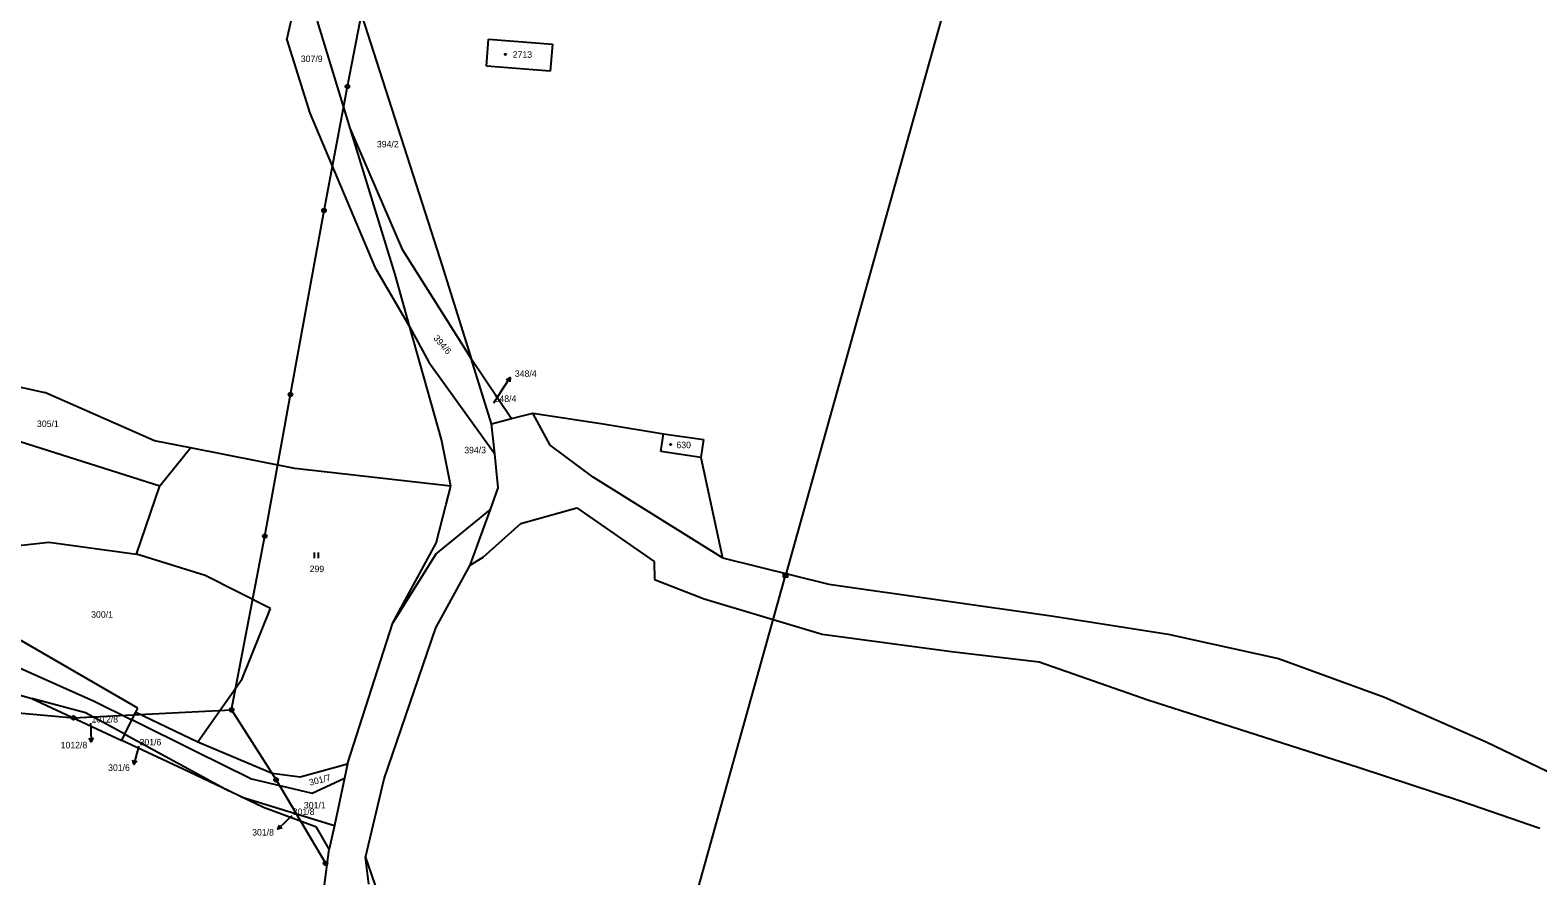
# Model space of a CAD drawing. Extents: x -735249 to -729401, y -1124843 to -1121828.
# Drawn here: x -731391.5 to -730997.4, y -1122961.1 to -1122740.1 of the extents above; entities that cross this region are included whole.
import ezdxf

# ---------------------------------------------------------------- set-up
doc = ezdxf.new("R2010")
doc.units = 0
for name, color, linetype in [('Vrstva 1', 7, 'Continuous'), ('Vrstva 12', 7, 'Continuous'), ('Vrstva 16', 7, 'Continuous'), ('Vrstva 18', 7, 'Continuous'), ('Vrstva 19', 7, 'Continuous'), ('Vrstva 25', 7, 'Continuous'), ('Vrstva 4', 7, 'Continuous')]:
    doc.layers.add(name, color=color, linetype=linetype)

msp = doc.modelspace()

# ---------------------------------------------------------------- linework, layer by layer
at = {"layer": 'Vrstva 1'}
for points in [[(-731324.36, -1122742.63), (-731317.93, -1122714.43)], [(-731307.79, -1122765.71), (-731316.35, -1122737.79)], [(-731304.85, -1122736.11), (-731284.25, -1122800.05)], [(-731324.36, -1122742.63), (-731318.32, -1122761.82)], [(-731272.16, -1122749.57), (-731271.66, -1122742.48)], [(-731271.66, -1122742.48), (-731254.95, -1122743.81)], [(-731254.95, -1122743.81), (-731255.54, -1122750.84)], [(-731255.54, -1122750.84), (-731272.16, -1122749.57)], [(-731318.32, -1122761.82), (-731301.39, -1122802.05)], [(-731296.05, -1122804), (-731307.79, -1122765.71)], [(-731294.03, -1122797.64), (-731307.79, -1122765.71)], [(-731276.17, -1122825.91), (-731294.03, -1122797.64)], [(-731301.39, -1122802.05), (-731292.2, -1122817.75)], [(-731284.25, -1122800.05), (-731276.17, -1122825.91)], [(-731292.2, -1122817.75), (-731296.05, -1122804)], [(-731283.98, -1122847.09), (-731292.2, -1122817.75)], [(-731292.2, -1122817.75), (-731287.22, -1122826.86)], [(-731270.84, -1122842.96), (-731276.17, -1122825.91)], [(-731276.17, -1122825.91), (-731265.69, -1122841.64)], [(-731412.46, -1122829.35), (-731387.66, -1122834.8)], [(-731287.22, -1122826.86), (-731270.03, -1122850.8)], [(-731358.99, -1122847.46), (-731387.66, -1122834.8)], [(-731414.18, -1122841.29), (-731357.55, -1122859.2)], [(-731270.84, -1122842.96), (-731265.69, -1122841.64)], [(-731265.69, -1122841.64), (-731260.04, -1122840.19)], [(-731255.55, -1122848.53), (-731260.04, -1122840.19)], [(-731260.04, -1122840.19), (-731241.66, -1122843.03)], [(-731270.03, -1122850.8), (-731270.84, -1122842.96)], [(-731241.66, -1122843.03), (-731225.94, -1122845.58)], [(-731225.94, -1122845.58), (-731215.49, -1122847.11)], [(-731349.54, -1122849.31), (-731358.99, -1122847.46)], [(-731357.55, -1122859.2), (-731349.54, -1122849.31)], [(-731322.26, -1122854.64), (-731349.54, -1122849.31)], [(-731281.51, -1122859.31), (-731283.98, -1122847.09)], [(-731244.27, -1122856.95), (-731255.55, -1122848.53)], [(-731215.49, -1122847.11), (-731216.17, -1122851.76)], [(-731269.1, -1122859.73), (-731270.03, -1122850.8)], [(-731216.17, -1122851.76), (-731210.52, -1122878)], [(-731281.51, -1122859.31), (-731322.26, -1122854.64)], [(-731210.52, -1122878), (-731244.27, -1122856.95)], [(-731363.67, -1122877.05), (-731357.55, -1122859.2)], [(-731282.72, -1122864.02), (-731281.51, -1122859.31)], [(-731271.16, -1122865.38), (-731269.1, -1122859.73)], [(-731285.42, -1122877.06), (-731271.16, -1122865.38)], [(-731285.31, -1122874.14), (-731282.72, -1122864.02)], [(-731276.46, -1122879.96), (-731271.16, -1122865.38)], [(-731263.19, -1122869.08), (-731248.53, -1122864.94)], [(-731248.53, -1122864.94), (-731228.32, -1122878.93)], [(-731273.06, -1122877.86), (-731263.19, -1122869.08)], [(-731412.75, -1122876.83), (-731386.53, -1122873.89)], [(-731386.53, -1122873.89), (-731363.67, -1122877.05)], [(-731345.74, -1122882.6), (-731363.67, -1122877.05)], [(-731296.62, -1122894.97), (-731285.31, -1122874.14)], [(-731285.42, -1122877.06), (-731296.62, -1122894.97)], [(-731276.46, -1122879.96), (-731273.06, -1122877.86)], [(-731285.45, -1122896.31), (-731276.46, -1122879.96)], [(-731228.32, -1122878.93), (-731228.31, -1122883.68)], [(-731210.52, -1122878), (-731182.72, -1122884.88)], [(-731328.68, -1122891.27), (-731345.74, -1122882.6)], [(-731228.31, -1122883.68), (-731215.33, -1122888.76)], [(-731182.72, -1122884.88), (-731123.98, -1122893.27)], [(-731215.33, -1122888.76), (-731184.43, -1122897.97)], [(-731363.35, -1122917.31), (-731408.08, -1122891.39)], [(-731336.05, -1122909.59), (-731328.68, -1122891.27)], [(-731123.98, -1122893.27), (-731094.01, -1122897.94)], [(-731308.49, -1122931.81), (-731296.62, -1122894.97)], [(-731298.93, -1122935.78), (-731285.45, -1122896.31)], [(-731184.43, -1122897.97), (-731150.64, -1122902.46)], [(-731094.01, -1122897.94), (-731065.16, -1122904.34)], [(-731150.64, -1122902.46), (-731127.74, -1122905.17)], [(-731127.74, -1122905.17), (-731099.3, -1122915.12)], [(-731065.16, -1122904.34), (-731037.45, -1122914.41)], [(-731414.68, -1122907.94), (-731390.99, -1122914.74)], [(-731394.26, -1122906.75), (-731374.7, -1122915.46)], [(-731347.63, -1122926.08), (-731336.05, -1122909.59)], [(-731390.99, -1122914.74), (-731367.49, -1122925.71)], [(-731377, -1122918.53), (-731390.99, -1122914.74)], [(-731374.7, -1122915.46), (-731364.86, -1122920.35)], [(-731363.85, -1122918.32), (-731363.35, -1122917.31)], [(-731099.3, -1122915.12), (-731073.21, -1122923.43)], [(-731037.45, -1122914.41), (-731010.93, -1122926.08)], [(-731366.67, -1122924.04), (-731377, -1122918.53)], [(-731366.67, -1122924.04), (-731364.86, -1122920.35)], [(-731364.86, -1122920.35), (-731363.85, -1122918.32)], [(-731348.26, -1122928.57), (-731364.86, -1122920.35)], [(-731363.85, -1122918.32), (-731347.63, -1122926.08)], [(-731367.49, -1122925.71), (-731366.67, -1122924.04)], [(-731366.67, -1122924.04), (-731339.53, -1122938.92)], [(-731073.21, -1122923.43), (-731044.12, -1122932.79)], [(-731351.42, -1122933.22), (-731367.49, -1122925.71)], [(-731333.93, -1122935.66), (-731348.26, -1122928.57)], [(-731347.63, -1122926.08), (-731328.16, -1122934.31)], [(-731010.93, -1122926.08), (-730942.64, -1122958.95)], [(-731320.89, -1122935.24), (-731308.49, -1122931.81)], [(-731308.49, -1122931.81), (-731309.29, -1122935.54)], [(-731044.12, -1122932.79), (-731017.65, -1122941.48)], [(-731339.53, -1122938.92), (-731351.42, -1122933.22)], [(-731333.93, -1122935.66), (-731317.76, -1122939.51)], [(-731328.16, -1122934.31), (-731320.89, -1122935.24)], [(-731317.76, -1122939.51), (-731309.29, -1122935.54)], [(-731309.29, -1122935.54), (-731311.94, -1122947.91)], [(-731303.79, -1122956.27), (-731298.93, -1122935.78)], [(-731336.29, -1122940.48), (-731339.53, -1122938.92)], [(-731336.29, -1122940.48), (-731311.94, -1122947.91)], [(-731330.46, -1122943.28), (-731336.29, -1122940.48)], [(-731316.62, -1122948.36), (-731330.46, -1122943.28)], [(-731017.65, -1122941.48), (-730996.89, -1122948.64)], [(-731313.28, -1122954.17), (-731316.62, -1122948.36)], [(-731311.94, -1122947.91), (-731313.28, -1122954.17)], [(-731316.89, -1122981.45), (-731313.28, -1122954.17)], [(-731303.79, -1122956.27), (-731297.98, -1122973.19)], [(-731302.91, -1122963.25), (-731303.79, -1122956.27)]]:
    msp.add_lwpolyline(points, dxfattribs=at)
at = {"layer": 'Vrstva 12'}
for points in [[(-731150.7, -1122727.97), (-731194.02, -1122882.6)], [(-731308.53, -1122754.85), (-731303.51, -1122729.13)], [(-731314.65, -1122787.27), (-731308.53, -1122754.85)], [(-731323.4, -1122835.32), (-731314.65, -1122787.27)], [(-731330.11, -1122872.33), (-731323.4, -1122835.32)], [(-731338.79, -1122917.76), (-731330.11, -1122872.33)], [(-731275.69, -1123175.03), (-731194.02, -1122882.6)], [(-731422.55, -1122915.99), (-731380.16, -1122919.82)], [(-731380.16, -1122919.82), (-731338.79, -1122917.76)], [(-731338.79, -1122917.76), (-731327.19, -1122936)], [(-731327.19, -1122936), (-731314.25, -1122957.82)]]:
    msp.add_lwpolyline(points, dxfattribs=at)
at = {"layer": 'Vrstva 16'}
for points in [[(-731270.27, -1122837.48), (-731267.61, -1122833.43)], [(-731375.64, -1122921.24), (-731375.58, -1122923.09)], [(-731363.06, -1122927.22), (-731363.57, -1122929.08)], [(-731323.02, -1122945.41), (-731324.51, -1122946.81)]]:
    msp.add_lwpolyline(points, dxfattribs=at)
at = {"layer": 'Vrstva 25'}
for points in [[(-731267.61, -1122833.43), (-731265.959, -1122830.926)], [(-731266.927, -1122831.486), (-731265.959, -1122830.926), (-731266.092, -1122832.036)], [(-731317.117, -1122878.125), (-731317.117, -1122876.625)], [(-731316.083, -1122878.125), (-731316.083, -1122876.625)], [(-731194.52, -1122882.1), (-731193.52, -1122882.1), (-731193.52, -1122883.1), (-731194.52, -1122883.1), (-731194.52, -1122882.1)], [(-731194.32, -1122882.3), (-731193.72, -1122882.3), (-731193.72, -1122882.9), (-731194.32, -1122882.9), (-731194.32, -1122882.3)], [(-731194.12, -1122882.5), (-731193.92, -1122882.5), (-731193.92, -1122882.7), (-731194.12, -1122882.7), (-731194.12, -1122882.5)], [(-731375.021, -1122925.074), (-731375.492, -1122926.088), (-731376.02, -1122925.103)], [(-731375.58, -1122923.09), (-731375.492, -1122926.088)], [(-731363.57, -1122929.08), (-731364.356, -1122931.975)], [(-731363.611, -1122931.141), (-731364.356, -1122931.975), (-731364.576, -1122930.878)], [(-731324.51, -1122946.81), (-731326.693, -1122948.867)], [(-731325.622, -1122948.545), (-731326.693, -1122948.867), (-731326.308, -1122947.817)]]:
    msp.add_lwpolyline(points, dxfattribs=at)
for centre, radius in [((-731267.25, -1122746.46), 0.175), ((-731308.53, -1122754.85), 0.5), ((-731308.53, -1122754.85), 0.3), ((-731308.53, -1122754.85), 0.15), ((-731314.65, -1122787.27), 0.5), ((-731314.65, -1122787.27), 0.3), ((-731314.65, -1122787.27), 0.15), ((-731323.4, -1122835.32), 0.5), ((-731323.4, -1122835.32), 0.3), ((-731323.4, -1122835.32), 0.15), ((-731224.05, -1122848.39), 0.175), ((-731330.11, -1122872.33), 0.5), ((-731330.11, -1122872.33), 0.3), ((-731330.11, -1122872.33), 0.15), ((-731338.79, -1122917.76), 0.5), ((-731380.16, -1122919.82), 0.5), ((-731380.16, -1122919.82), 0.3), ((-731380.16, -1122919.82), 0.15), ((-731338.79, -1122917.76), 0.3), ((-731338.79, -1122917.76), 0.15), ((-731327.19, -1122936), 0.5), ((-731327.19, -1122936), 0.3), ((-731327.19, -1122936), 0.15), ((-731314.25, -1122957.82), 0.5), ((-731314.25, -1122957.82), 0.3), ((-731314.25, -1122957.82), 0.15)]:
    msp.add_circle(centre, radius, dxfattribs=at)
at = {"layer": 'Vrstva 4'}
for points in [[(-731226.66, -1122850.23), (-731225.94, -1122845.58)], [(-731216.17, -1122851.76), (-731226.66, -1122850.23)]]:
    msp.add_lwpolyline(points, dxfattribs=at)

# ---------------------------------------------------------------- texts
at = {"layer": 'Vrstva 16'}
for s, p in [('348/4', (-731264.76, -1122830.72)), ('1012/8', (-731383.487, -1122927.79)), ('301/6', (-731371.086, -1122933.68)), ('301/8', (-731333.426, -1122950.57))]:
    msp.add_text(s, height=1.7, dxfattribs=at).set_placement(p)
at = {"layer": 'Vrstva 18'}
for s, p in [('307/9', (-731320.71, -1122748.47)), ('394/2', (-731300.83, -1122770.77)), ('348/4', (-731270.07, -1122837.28)), ('305/1', (-731389.67, -1122843.83)), ('394/3', (-731278, -1122850.7)), ('299', (-731318.4, -1122881.74)), ('300/1', (-731375.51, -1122893.66)), ('1012/8', (-731375.44, -1122921.04)), ('301/6', (-731362.86, -1122927.02)), ('301/8', (-731322.82, -1122945.21)), ('301/1', (-731319.9, -1122943.49))]:
    msp.add_text(s, height=1.7, dxfattribs=at).set_placement(p)
for s, rotation, p in [('394/6', 311.00247, (-731286.178, -1122820.729)), ('301/7', 14.40011, (-731318.287, -1122937.577))]:
    msp.add_text(s, height=1.7, rotation=rotation, dxfattribs=at).set_placement(p)
at = {"layer": 'Vrstva 19'}
for s, p in [('2713', (-731265.32, -1122747.35)), ('630', (-731222.54, -1122849.36))]:
    msp.add_text(s, height=1.7, dxfattribs=at).set_placement(p)

doc.saveas('drawing.dxf')
